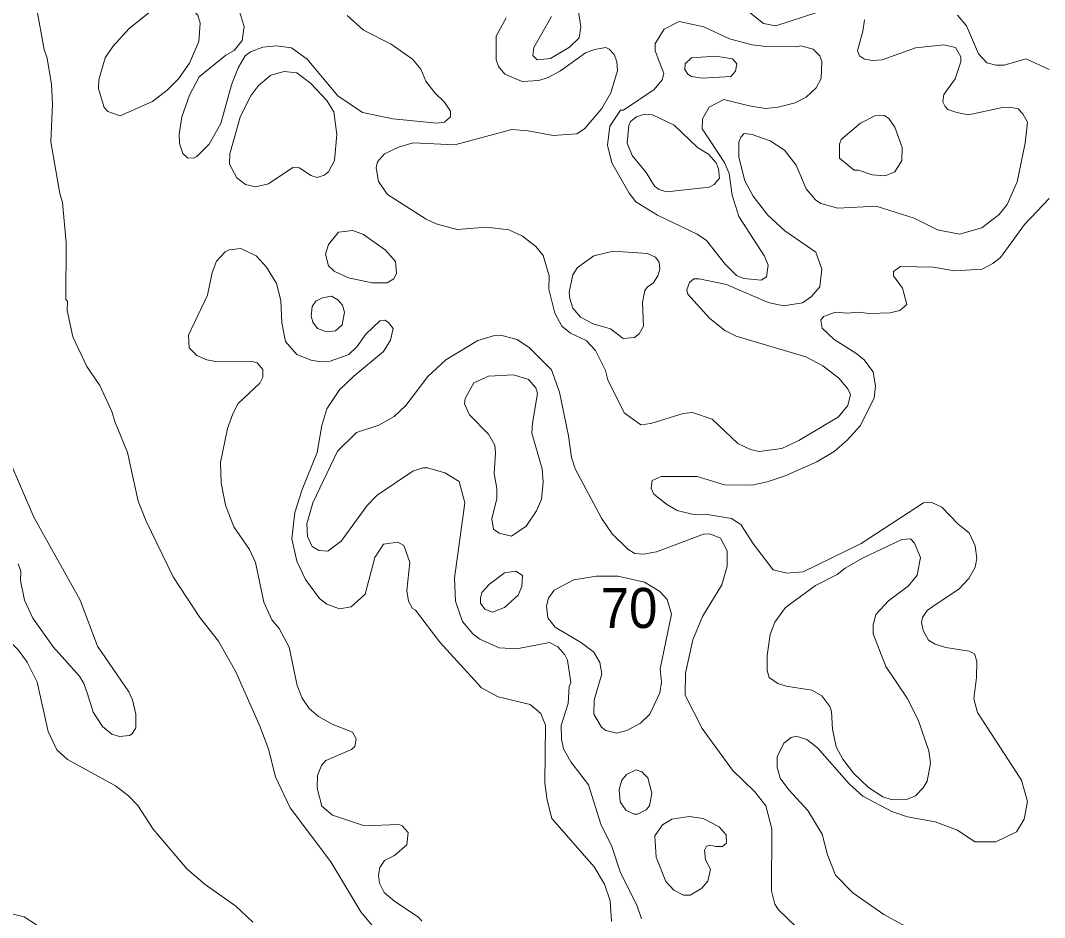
# Model space of a CAD drawing. Extents: x 673.6 to 698.9, y 7012 to 7040.1.
# Drawn here: x 689.918 to 691.96, y 7024.299 to 7026.088 of the extents above; entities that cross this region are included whole.
import ezdxf

# ---------------------------------------------------------------- set-up
doc = ezdxf.new("R2010")
doc.units = 0
doc.header["$LTSCALE"] = 0.032
doc.layers.add('2', color=7, linetype='Continuous', lineweight=13)
doc.layers.add('21', color=7, linetype='Continuous')

msp = doc.modelspace()

# ---------------------------------------------------------------- linework, layer by layer
at = {"layer": '2'}
for points in [[(689.9496, 7026.1132), (689.9655, 7026.0296), (689.9713, 7026.0125), (689.9795, 7025.9599), (689.9821, 7025.9206), (689.9788, 7025.8454), (689.9961, 7025.7427), (690.0017, 7025.7249), (690.0092, 7025.6447), (690.0084, 7025.5312), (690.0116, 7025.5283), (690.0109, 7025.5097), (690.0221, 7025.4571), (690.0503, 7025.3977), (690.0759, 7025.3597), (690.1004, 7025.3082), (690.1059, 7025.2879), (690.1312, 7025.2264), (690.1528, 7025.129), (690.1685, 7025.0893), (690.2224, 7024.9782), (690.2753, 7024.8974), (690.3126, 7024.8502), (690.3476, 7024.7892), (690.3962, 7024.6796), (690.4128, 7024.6346), (690.4264, 7024.5795), (690.4554, 7024.5177), (690.5365, 7024.4104), (690.5967, 7024.3106), (690.626, 7024.2756)], [(690.5696, 7026.0978), (690.6016, 7026.0681), (690.6572, 7026.0406), (690.6994, 7026.0108), (690.7165, 7025.9907), (690.7262, 7025.9663), (690.7439, 7025.9435), (690.7633, 7025.9249), (690.7754, 7025.907), (690.7754, 7025.8952), (690.7635, 7025.8852), (690.7485, 7025.8827), (690.6605, 7025.8918), (690.6001, 7025.9041), (690.5508, 7025.9377), (690.4894, 7026.0106), (690.4581, 7026.033), (690.4275, 7026.0371), (690.4011, 7026.0347), (690.3766, 7026.0248), (690.3662, 7026.0169), (690.352, 7025.9931), (690.339, 7025.959), (690.3172, 7025.8824), (690.2939, 7025.8409), (690.2698, 7025.8163), (690.2628, 7025.8129), (690.251, 7025.8136), (690.2414, 7025.8227), (690.2353, 7025.8426), (690.2344, 7025.8608), (690.2395, 7025.8953), (690.2549, 7025.9385), (690.2745, 7025.9752), (690.3275, 7026.0187), (690.3441, 7026.0279), (690.36, 7026.0474), (690.3642, 7026.0759), (690.3507, 7026.1182)], [(691.0891, 7025.3712), (691.0846, 7025.3898), (691.0642, 7025.4298), (691.0462, 7025.4496), (691.0144, 7025.4645), (690.9976, 7025.4781), (690.9831, 7025.5044), (690.9715, 7025.5516), (690.9722, 7025.5786), (690.9601, 7025.6193), (690.9453, 7025.6367), (690.919, 7025.6579), (690.8919, 7025.67), (690.8473, 7025.6757), (690.7888, 7025.6707), (690.747, 7025.6819), (690.7266, 7025.6912), (690.6499, 7025.7408), (690.6317, 7025.7666), (690.6271, 7025.7937), (690.6299, 7025.8056), (690.6436, 7025.8216), (690.6719, 7025.8352), (690.7008, 7025.844), (690.7841, 7025.84), (690.8975, 7025.8703), (690.9304, 7025.8679), (690.9802, 7025.8581), (691.0273, 7025.8614), (691.0425, 7025.8716), (691.0771, 7025.9119), (691.0951, 7025.9433), (691.1086, 7025.9879), (691.1071, 7026.0056), (691.1019, 7026.0201), (691.0919, 7026.0306), (691.0848, 7026.0338), (691.0625, 7026.0298), (691.0448, 7026.0228), (690.9947, 7025.9872), (690.9699, 7025.9738), (690.9514, 7025.9681), (690.9186, 7025.9657), (690.8838, 7025.9809), (690.8709, 7025.996), (690.8663, 7026.0089), (690.8663, 7026.0562), (690.8867, 7026.0927)], [(690.9771, 7026.0958), (690.9418, 7026.0336), (690.9395, 7026.0178), (690.9483, 7026.0089), (690.9747, 7026.0117), (691.0127, 7026.0343), (691.0319, 7026.0533), (691.0355, 7026.075), (691.0298, 7026.1101)], [(691.3702, 7026.1046), (691.3992, 7026.0814), (691.4243, 7026.0767), (691.506, 7026.1034)], [(691.9693, 7025.9898), (691.9235, 7026.0109), (691.8795, 7025.9986), (691.8637, 7025.9982), (691.8451, 7026.0032), (691.8285, 7026.0208), (691.8045, 7026.0769), (691.7863, 7026.0982)], [(691.6008, 7026.0889), (691.5979, 7026.0663), (691.5869, 7026.027), (691.591, 7026.0168), (691.6006, 7026.0102), (691.6168, 7026.0076), (691.6364, 7026.0091), (691.7028, 7026.033), (691.7591, 7026.0388), (691.7825, 7026.0338), (691.7931, 7026.0151), (691.7931, 7026.0052), (691.7817, 7025.9715), (691.7589, 7025.9399), (691.7571, 7025.9256), (691.7615, 7025.9162), (691.7672, 7025.9102), (691.7849, 7025.9039)], [(691.7849, 7025.9039), (691.8083, 7025.8992), (691.8758, 7025.914), (691.8906, 7025.9151), (691.9071, 7025.9114), (691.9168, 7025.9016)], [(691.9168, 7025.9016), (691.9262, 7025.885), (691.9214, 7025.8433), (691.9053, 7025.7661), (691.8856, 7025.721), (691.8691, 7025.7005), (691.835, 7025.6744), (691.7902, 7025.6617), (691.7463, 7025.6704), (691.6999, 7025.6936), (691.6239, 7025.7175), (691.548, 7025.7135), (691.5139, 7025.7225), (691.503, 7025.7299), (691.4845, 7025.7518), (691.4645, 7025.7989), (691.4411, 7025.8288), (691.4128, 7025.8476), (691.3769, 7025.8604), (691.3611, 7025.862), (691.3544, 7025.8551), (691.3503, 7025.8453), (691.3503, 7025.815), (691.3622, 7025.7682), (691.3787, 7025.7374), (691.4084, 7025.6996), (691.4422, 7025.6685), (691.5036, 7025.6256), (691.5161, 7025.5921), (691.5119, 7025.5568), (691.4954, 7025.5373), (691.4772, 7025.5244), (691.4394, 7025.5187), (691.4091, 7025.5254), (691.3256, 7025.5611), (691.271, 7025.5728), (691.2605, 7025.5726), (691.2517, 7025.5653), (691.2469, 7025.5506), (691.2489, 7025.5422), (691.2919, 7025.4939), (691.3227, 7025.4695), (691.3452, 7025.4584), (691.4836, 7025.417), (691.5181, 7025.3991), (691.5498, 7025.3743), (691.5674, 7025.3532), (691.5728, 7025.342), (691.5676, 7025.3198), (691.5489, 7025.2973), (691.4698, 7025.2501), (691.4363, 7025.2343), (691.3911, 7025.2286), (691.3736, 7025.2322), (691.3483, 7025.2441), (691.2974, 7025.2928), (691.2582, 7025.3059), (691.239, 7025.3041), (691.1748, 7025.284), (691.1549, 7025.2813), (691.1215, 7025.3054), (691.0891, 7025.3712)], [(691.5428, 7025.5061), (691.5664, 7025.5039), (691.5886, 7025.5063), (691.6101, 7025.5031), (691.6523, 7025.5047), (691.6715, 7025.5097), (691.6853, 7025.5213), (691.6766, 7025.5538), (691.6587, 7025.5783), (691.6585, 7025.5873), (691.6728, 7025.5974), (691.7381, 7025.5958), (691.781, 7025.5886), (691.8357, 7025.5921), (691.857, 7025.6032), (691.8723, 7025.6153), (691.9198, 7025.6808), (691.9693, 7025.7326)], [(690.6635, 7024.4226), (690.6883, 7024.4441), (690.691, 7024.4686), (690.679, 7024.4822), (690.6723, 7024.4848), (690.6036, 7024.4817), (690.5403, 7024.5033), (690.5189, 7024.5215), (690.5097, 7024.5569), (690.5104, 7024.5824), (690.5185, 7024.6021), (690.5266, 7024.6125), (690.5779, 7024.6343), (690.5845, 7024.64), (690.5876, 7024.6552), (690.5797, 7024.6684), (690.5393, 7024.685), (690.5121, 7024.7), (690.4936, 7024.7161), (690.4794, 7024.7368), (690.4694, 7024.7615), (690.4534, 7024.838), (690.434, 7024.8752), (690.4194, 7024.893), (690.4034, 7024.9279), (690.3863, 7025.0067), (690.3748, 7025.033), (690.3435, 7025.0778), (690.3265, 7025.1211), (690.3182, 7025.1658), (690.3165, 7025.2064), (690.3308, 7025.274), (690.3411, 7025.3037), (690.3519, 7025.3237), (690.3952, 7025.3646), (690.4011, 7025.3768), (690.401, 7025.392), (690.3897, 7025.405), (690.3781, 7025.4085), (690.3068, 7025.4078), (690.2897, 7025.411), (690.2696, 7025.4197), (690.2545, 7025.4347), (690.2533, 7025.4601), (690.2909, 7025.5397), (690.3, 7025.5849), (690.309, 7025.6079), (690.3258, 7025.6264), (690.3339, 7025.6304), (690.3571, 7025.6327), (690.3877, 7025.6183), (690.4083, 7025.5961), (690.4285, 7025.5633), (690.4373, 7025.5293), (690.439, 7025.4846), (690.4461, 7025.4474), (690.4688, 7025.4216), (690.4978, 7025.4102), (690.5175, 7025.407), (690.5357, 7025.4084), (690.5724, 7025.422), (690.5885, 7025.4372), (690.6069, 7025.4622), (690.6346, 7025.4889), (690.6443, 7025.4898), (690.6512, 7025.4861), (690.6608, 7025.4732), (690.6559, 7025.4505), (690.6421, 7025.4277), (690.5825, 7025.3786), (690.5542, 7025.3513), (690.5291, 7025.3133), (690.5188, 7025.2801), (690.5095, 7025.2266), (690.4796, 7025.1525), (690.4652, 7025.1066), (690.4587, 7025.0539), (690.4687, 7025.0097), (690.4864, 7024.9728), (690.514, 7024.9349), (690.5291, 7024.9238), (690.5541, 7024.9147), (690.577, 7024.9188), (690.6055, 7024.9441), (690.6242, 7025.0171), (690.6421, 7025.0436), (690.6707, 7025.0478), (690.6823, 7025.0409), (690.6945, 7025.0067), (690.688, 7024.9512), (690.6918, 7024.93), (690.6998, 7024.915), (690.7059, 7024.912), (690.754, 7024.848), (690.8369, 7024.7568)], [(691.5839, 7025.4246), (691.5403, 7025.4517), (691.5163, 7025.4743), (691.5139, 7025.4903), (691.5193, 7025.4976), (691.5428, 7025.5061)], [(690.9328, 7025.4348), (690.9084, 7025.4518), (690.8753, 7025.4602), (690.863, 7025.4594), (690.8301, 7025.4496), (690.7658, 7025.4108), (690.7303, 7025.378), (690.6864, 7025.32), (690.6631, 7025.2981), (690.6326, 7025.281), (690.5879, 7025.2659), (690.5501, 7025.2288), (690.5012, 7025.126), (690.4891, 7025.0843), (690.4904, 7025.059), (690.4995, 7025.0391), (690.5128, 7025.0308), (690.5306, 7025.0298), (690.5571, 7025.0492), (690.6092, 7025.1208)], [(691.0242, 7025.1937), (691.0165, 7025.2161), (691.0109, 7025.2598), (690.9929, 7025.3466), (690.9767, 7025.3908), (690.9328, 7025.4348)], [(691.7506, 7024.2449), (691.6397, 7024.3053), (691.5779, 7024.3484), (691.5433, 7024.3833), (691.5272, 7024.4242), (691.5162, 7024.4651), (691.4881, 7024.5123), (691.45, 7024.5537), (691.4329, 7024.5773), (691.4268, 7024.5988), (691.4266, 7024.6193), (691.4399, 7024.6467), (691.4549, 7024.6582), (691.4645, 7024.6607), (691.4856, 7024.6543), (691.507, 7024.6372), (691.5701, 7024.5659), (691.5977, 7024.5412), (691.6551, 7024.5103), (691.6868, 7024.5), (691.7415, 7024.49), (691.7862, 7024.4736), (691.8208, 7024.4502), (691.8626, 7024.4504), (691.9041, 7024.4703), (691.9195, 7024.4952), (691.9256, 7024.5303), (691.9138, 7024.5731), (691.8263, 7024.7081), (691.8187, 7024.735), (691.8244, 7024.7775), (691.8249, 7024.8103), (691.8203, 7024.8248), (691.8094, 7024.83), (691.7633, 7024.8375), (691.7419, 7024.8442), (691.7283, 7024.8522), (691.7178, 7024.8716), (691.7148, 7024.8873), (691.7167, 7024.8976), (691.7258, 7024.9114), (691.7416, 7024.9224), (691.7889, 7024.9541), (691.809, 7024.9749), (691.8216, 7024.9978), (691.8247, 7025.0148), (691.8217, 7025.0403), (691.8093, 7025.066), (691.7877, 7025.0837), (691.7554, 7025.1176), (691.7352, 7025.1264), (691.7185, 7025.1257), (691.594, 7025.0447), (691.4788, 7024.9887), (691.446, 7024.9854), (691.4189, 7024.9924), (691.3793, 7025.0434), (691.3545, 7025.0829), (691.3359, 7025.0946), (691.2837, 7025.1036), (691.26, 7025.1029), (691.2275, 7025.1104), (691.2059, 7025.1232), (691.1811, 7025.1432), (691.1753, 7025.155), (691.1773, 7025.1703), (691.1956, 7025.1786), (691.2673, 7025.1784), (691.3219, 7025.162), (691.3761, 7025.1613), (691.4067, 7025.1676), (691.4427, 7025.1797), (691.5056, 7025.2079), (691.5407, 7025.2282), (691.5663, 7025.2507), (691.5932, 7025.2802), (691.6205, 7025.3351), (691.6231, 7025.3584), (691.6181, 7025.3868), (691.5995, 7025.4115), (691.5839, 7025.4246)], [(689.9133, 7025.0044), (689.9185, 7024.9896), (689.918, 7024.9709), (689.926, 7024.9318), (689.9427, 7024.8961), (689.9829, 7024.8391), (690.0356, 7024.7804), (690.0441, 7024.766), (690.0513, 7024.7452), (690.0628, 7024.7089), (690.0813, 7024.6799), (690.0999, 7024.6647), (690.1157, 7024.66), (690.1352, 7024.6618), (690.1409, 7024.6652), (690.1478, 7024.6777), (690.148, 7024.7043), (690.1412, 7024.7329), (690.1337, 7024.7493), (690.0718, 7024.8404), (690.0368, 7024.9317), (689.9443, 7025.0971), (689.8701, 7025.2686)], [(690.6092, 7025.1208), (690.6294, 7025.1412), (690.7, 7025.189), (690.72, 7025.1957), (690.7294, 7025.1957), (690.764, 7025.1858), (690.7924, 7025.1682), (690.8038, 7025.1257), (690.7832, 7024.9758), (690.7851, 7024.9297), (690.7995, 7024.8896), (690.8197, 7024.8651), (690.8337, 7024.854), (690.8725, 7024.8367), (690.9079, 7024.8348), (690.9728, 7024.8473), (690.9891, 7024.8386), (691.0037, 7024.8231), (691.0085, 7024.812), (691.0151, 7024.7675), (691.0118, 7024.7599), (691.01, 7024.7257), (690.9962, 7024.6819), (690.9969, 7024.655), (691.0009, 7024.6356), (691.0156, 7024.6093), (691.0508, 7024.5636), (691.0752, 7024.4854), (691.0972, 7024.441), (691.1146, 7024.3884), (691.1469, 7024.3241), (691.1563, 7024.2967)], [(691.4648, 7024.2808), (691.4293, 7024.3145), (691.4223, 7024.3258), (691.4153, 7024.3523), (691.416, 7024.4758), (691.404, 7024.522), (691.3821, 7024.5501), (691.3377, 7024.5928), (691.2773, 7024.676), (691.2435, 7024.7422), (691.2439, 7024.7862), (691.2588, 7024.8531), (691.2777, 7024.8993), (691.3167, 7024.9627), (691.3271, 7024.9994), (691.3271, 7025.03), (691.3136, 7025.0556), (691.2923, 7025.0641), (691.2798, 7025.0632), (691.1859, 7025.028), (691.1601, 7025.0239), (691.1427, 7025.0248), (691.1298, 7025.0331), (691.0975, 7025.064), (691.0768, 7025.0951), (691.0242, 7025.1937)], [(690.3814, 7024.2901), (690.3472, 7024.3219), (690.2859, 7024.3647), (690.2504, 7024.3956), (690.1822, 7024.4752), (690.152, 7024.5226), (690.1336, 7024.5421), (690.1075, 7024.5615), (690.0118, 7024.6143), (689.9902, 7024.6336), (689.9734, 7024.6703), (689.9509, 7024.7681), (689.9315, 7024.8084), (689.9138, 7024.8325), (689.8512, 7024.8936), (689.8207, 7024.9305)], [(690.8369, 7024.7568), (690.8706, 7024.7392), (690.9342, 7024.7236), (690.9557, 7024.7059), (690.9649, 7024.6829), (690.9633, 7024.5672)], [(690.9633, 7024.5672), (690.9682, 7024.533), (690.9777, 7024.4969), (691.0616, 7024.4005), (691.0823, 7024.3657), (691.0939, 7024.3325), (691.0963, 7024.2913)], [(690.6428, 7024.3494), (690.6337, 7024.3677), (690.6321, 7024.3839), (690.6343, 7024.3987), (690.6438, 7024.4126), (690.6635, 7024.4226)], [(690.7183, 7024.2917), (690.7118, 7024.3), (690.6644, 7024.3309), (690.6428, 7024.3494)], [(689.8449, 7024.2973), (689.8739, 7024.3083), (689.8867, 7024.3098), (689.9256, 7024.3003), (689.95, 7024.2843)]]:
    msp.add_lwpolyline(points, dxfattribs=at)
for points in [[(690.255, 7026.0027), (690.2737, 7026.0455), (690.2762, 7026.0822), (690.2719, 7026.0983), (690.2551, 7026.1158), (690.2192, 7026.126), (690.2033, 7026.1207), (690.1771, 7026.1058), (690.1346, 7026.0715), (690.1018, 7026.036), (690.0868, 7026.013), (690.0743, 7025.9693), (690.0733, 7025.9512), (690.0848, 7025.914), (690.0924, 7025.9059), (690.1166, 7025.8975), (690.1812, 7025.9264), (690.2105, 7025.9485), (690.2333, 7025.9712)], [(691.267, 7025.6618), (691.1881, 7025.6996), (691.1451, 7025.7263), (691.1316, 7025.743), (691.0972, 7025.8039), (691.0883, 7025.8393), (691.0933, 7025.8768), (691.1146, 7025.9087), (691.1201, 7025.9091), (691.1818, 7025.9501), (691.1974, 7025.9693), (691.2005, 7025.9818), (691.1835, 7026.0274), (691.1835, 7026.0416), (691.2016, 7026.0706), (691.2315, 7026.0856), (691.2804, 7026.0749), (691.3315, 7026.0509), (691.3771, 7026.0389), (691.4042, 7026.0355), (691.4645, 7026.0348), (691.4742, 7026.0372), (691.4984, 7026.0302), (691.5117, 7026.0172), (691.516, 7026.0059), (691.5147, 7025.9721), (691.5045, 7025.9531), (691.4844, 7025.9349), (691.4628, 7025.9233), (691.429, 7025.9149), (691.4037, 7025.9123), (691.3712, 7025.9172), (691.3202, 7025.9303), (691.2911, 7025.9147), (691.278, 7025.8912), (691.2772, 7025.8715), (691.3219, 7025.8045), (691.3313, 7025.7828), (691.3372, 7025.7394), (691.3502, 7025.6971), (691.4017, 7025.6178), (691.4086, 7025.5997), (691.4052, 7025.5763), (691.3948, 7025.5698), (691.3606, 7025.5729), (691.3455, 7025.5789), (691.3229, 7025.6018), (691.2859, 7025.6487)], [(691.2775, 7025.9723), (691.3344, 7025.9756), (691.3434, 7025.9865), (691.3461, 7026.0015), (691.3379, 7026.0109), (691.3047, 7026.0167), (691.2559, 7026.0132), (691.2432, 7026.0014), (691.2426, 7025.9901), (691.2486, 7025.9804), (691.2559, 7025.9756)], [(690.3766, 7025.9367), (690.3924, 7025.9577), (690.4171, 7025.9789), (690.4439, 7025.9862), (690.469, 7025.9835), (690.4968, 7025.9621), (690.5291, 7025.9281), (690.5426, 7025.9053), (690.549, 7025.8604), (690.5443, 7025.8084), (690.5319, 7025.7858), (690.5236, 7025.7792), (690.5092, 7025.7743), (690.4969, 7025.7784), (690.4741, 7025.7936), (690.4607, 7025.7947), (690.4124, 7025.7619), (690.3863, 7025.7562), (690.3668, 7025.7609), (690.3492, 7025.7736), (690.3348, 7025.8011), (690.3354, 7025.8216), (690.3563, 7025.8947)], [(691.2914, 7025.7554), (691.3012, 7025.7607), (691.3116, 7025.773), (691.3101, 7025.7921), (691.3053, 7025.8038), (691.29, 7025.8213), (691.2676, 7025.8347), (691.2214, 7025.8791), (691.1779, 7025.8993), (691.1621, 7025.9007), (691.1466, 7025.8958), (691.1343, 7025.8865), (691.1309, 7025.8782), (691.1277, 7025.843), (691.1378, 7025.8181), (691.1658, 7025.7847), (691.1823, 7025.7574), (691.1917, 7025.7504), (691.207, 7025.7463)], [(691.6162, 7025.78), (691.5891, 7025.7891), (691.5803, 7025.7892), (691.551, 7025.8134), (691.551, 7025.8413), (691.5543, 7025.8506), (691.5927, 7025.8826), (691.6212, 7025.8976), (691.6405, 7025.8982), (691.6496, 7025.8923), (691.6614, 7025.8751), (691.6757, 7025.8347), (691.6756, 7025.8082), (691.6617, 7025.7859), (691.6423, 7025.7779)], [(690.5718, 7025.5747), (690.5436, 7025.5878), (690.5322, 7025.5982), (690.5262, 7025.622), (690.5324, 7025.6413), (690.5519, 7025.6657), (690.5809, 7025.669), (690.6016, 7025.6608), (690.646, 7025.6296), (690.6655, 7025.6073), (690.6674, 7025.5837), (690.6627, 7025.5723), (690.649, 7025.5645), (690.619, 7025.5648)], [(691.158, 7025.5256), (691.1626, 7025.5495), (691.1685, 7025.5567), (691.1792, 7025.5641), (691.189, 7025.5783), (691.1926, 7025.5919), (691.1915, 7025.6057), (691.1842, 7025.6154), (691.1679, 7025.6231), (691.0996, 7025.6279), (691.0611, 7025.6186), (691.0285, 7025.5952), (691.019, 7025.5803), (691.0118, 7025.5461), (691.0134, 7025.5332), (691.0195, 7025.5141), (691.0343, 7025.4961), (691.0599, 7025.4826), (691.0947, 7025.4726), (691.1197, 7025.4538), (691.142, 7025.4553), (691.1516, 7025.4631), (691.1602, 7025.4781)], [(690.5507, 7025.5309), (690.5381, 7025.5383), (690.5199, 7025.5349), (690.5068, 7025.5279), (690.4995, 7025.5176), (690.4974, 7025.4982), (690.501, 7025.4863), (690.51, 7025.4732), (690.5284, 7025.4667), (690.546, 7025.4687), (690.5595, 7025.4809), (690.5638, 7025.506), (690.5603, 7025.5202)], [(690.8513, 7025.2628), (690.8131, 7025.3015), (690.8033, 7025.323), (690.8048, 7025.3341), (690.8216, 7025.3651), (690.8512, 7025.3787), (690.9012, 7025.3814), (690.9307, 7025.3721), (690.9457, 7025.3554), (690.9492, 7025.344), (690.9387, 7025.2851), (690.9378, 7025.2647), (690.9583, 7025.1937), (690.96, 7025.167), (690.9566, 7025.1333), (690.9467, 7025.1103), (690.9266, 7025.0795), (690.8968, 7025.0595), (690.8726, 7025.0652), (690.8614, 7025.0735), (690.8581, 7025.0941), (690.8679, 7025.1346), (690.8679, 7025.1546), (690.8622, 7025.1842), (690.8654, 7025.2253), (690.8637, 7025.2408)], [(691.6182, 7024.865), (691.6182, 7024.8829), (691.6232, 7024.903), (691.6485, 7024.9303), (691.6883, 7024.9602), (691.706, 7024.9816), (691.7125, 7025.0167), (691.7005, 7025.0458), (691.6925, 7025.0543), (691.6752, 7025.0528), (691.597, 7025.0154), (691.5625, 7024.9956), (691.5467, 7024.9829), (691.5033, 7024.9611), (691.4434, 7024.9173), (691.4223, 7024.8878), (691.4127, 7024.8633), (691.4065, 7024.8215), (691.407, 7024.7918), (691.4111, 7024.7779), (691.4282, 7024.766), (691.4444, 7024.7603), (691.4957, 7024.7523), (691.516, 7024.7414), (691.5315, 7024.7198), (691.5349, 7024.71), (691.5369, 7024.6744), (691.5446, 7024.6396), (691.5574, 7024.6151), (691.5792, 7024.5871), (691.609, 7024.5584), (691.6376, 7024.5397), (691.6563, 7024.534), (691.6847, 7024.5342), (691.7027, 7024.5417), (691.7178, 7024.5576), (691.7256, 7024.5709), (691.7324, 7024.6066), (691.7291, 7024.6317), (691.7076, 7024.6931), (691.6857, 7024.7368), (691.6433, 7024.7995)], [(690.883, 7024.9171), (690.9106, 7024.9417), (690.9173, 7024.9594), (690.9189, 7024.9814), (690.9054, 7024.9894), (690.8831, 7024.9867), (690.8529, 7024.9636), (690.8376, 7024.9471), (690.8354, 7024.9368), (690.8351, 7024.9256), (690.8441, 7024.9139), (690.8591, 7024.9082)], [(691.1925, 7024.7471), (691.1958, 7024.7684), (691.1934, 7024.7948), (691.2163, 7024.9042), (691.2074, 7024.9331), (691.1925, 7024.9491), (691.1624, 7024.9679), (691.1092, 7024.9796), (691.0668, 7024.9795), (691.0211, 7024.9723), (690.9824, 7024.9519), (690.9711, 7024.9359), (690.9665, 7024.9209), (690.9692, 7024.8967), (690.9843, 7024.8781), (691.0366, 7024.8469), (691.0614, 7024.8279), (691.0734, 7024.8075), (691.0774, 7024.7848), (691.0619, 7024.7322), (691.0611, 7024.7048), (691.0763, 7024.6786), (691.0849, 7024.6718), (691.1062, 7024.6665), (691.1273, 7024.6721), (691.1541, 7024.6865), (691.1727, 7024.7043)], [(691.1687, 7024.5775), (691.157, 7024.5895), (691.1457, 7024.5934), (691.1263, 7024.5845), (691.117, 7024.5731), (691.1115, 7024.5542), (691.1136, 7024.53), (691.1249, 7024.5131), (691.1419, 7024.5055), (691.1485, 7024.5055), (691.1655, 7024.5139), (691.1719, 7024.5221), (691.1769, 7024.5472)], [(691.2821, 7024.4333), (691.286, 7024.4414), (691.2943, 7024.4434), (691.3041, 7024.4407), (691.3179, 7024.4405), (691.3254, 7024.4477), (691.3249, 7024.4641), (691.3108, 7024.4798), (691.2793, 7024.4964), (691.2512, 7024.5004), (691.217, 7024.4955), (691.1982, 7024.484), (691.1828, 7024.4619), (691.1857, 7024.4195), (691.2048, 7024.3711), (691.2207, 7024.354), (691.2397, 7024.3436), (691.2536, 7024.3438), (691.2766, 7024.3578), (691.2886, 7024.3718), (691.2936, 7024.3958), (691.2838, 7024.4139)]]:
    msp.add_lwpolyline(points, close=True, dxfattribs=at)

# ---------------------------------------------------------------- texts
at = {"layer": '21', "width": 0.95}
msp.add_text('70', height=0.08, dxfattribs=at).set_placement((691.0749, 7024.8764))

doc.saveas('drawing.dxf')
